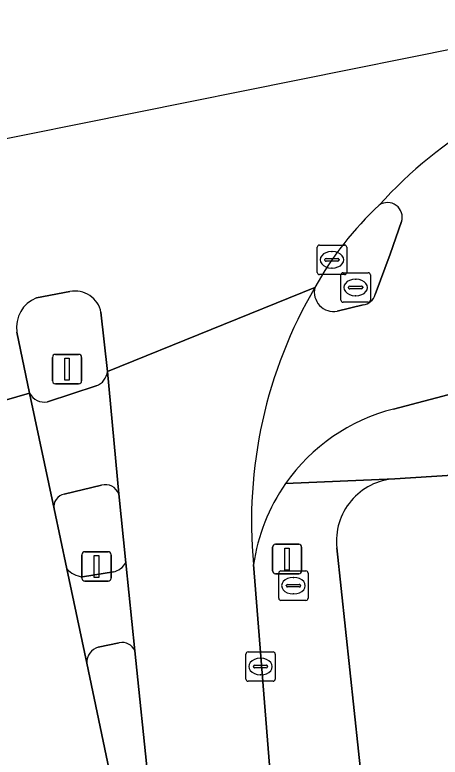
# Model space of a CAD drawing. Extents: x 159680 to 160786, y 387323 to 388340.
# Drawn here: x 160136.09 to 160150.55, y 388277.46 to 388302.7 of the extents above; entities that cross this region are included whole.
import ezdxf

# ---------------------------------------------------------------- set-up
doc = ezdxf.new("R2010")
doc.units = 0
for name, color, linetype in [('IMGEO_Brandkraan', 7, 'Continuous'), ('IMGEO_Erf', 7, 'Continuous'), ('IMGEO_Fietspad_gesloten', 7, 'Continuous'), ('IMGEO_Fietspad_open', 7, 'Continuous'), ('IMGEO_Kolk', 7, 'Continuous'), ('IMGEO_Lichtmast', 7, 'Continuous'), ('IMGEO_Rijbaan_lokaal_gesloten', 7, 'Continuous'), ('IMGEO_Rijbaan_regionaal_gesloten', 7, 'Continuous'), ('IMGEO_Rioolput', 7, 'Continuous'), ('IMGEO_Verkeerseiland_gesloten', 7, 'Continuous'), ('IMGEO_Verkeerseiland_open', 7, 'Continuous'), ('IMGEO_Verkeersregelinstallatiepaal', 7, 'Continuous'), ('IMGEO_Voetpad_gesloten', 7, 'Continuous'), ('IMGEO_Voetpad_open', 7, 'Continuous')]:
    doc.layers.add(name, color=color, linetype=linetype)

msp = doc.modelspace()

# ---------------------------------------------------------------- linework, layer by layer
at = {"layer": 'IMGEO_Brandkraan'}
for p, q in [((160145.057, 388282.865), (160145.057, 388283.717)), ((160145.132, 388283.791), (160145.984, 388283.791)), ((160146.058, 388283.717), (160146.058, 388282.865)), ((160145.545, 388283.571), (160145.57, 388283.571)), ((160145.316, 388283.285), (160145.316, 388283.297)), ((160145.754, 388283.248), (160145.356, 388283.248)), ((160145.359, 388283.334), (160145.757, 388283.334)), ((160145.8, 388283.297), (160145.8, 388283.285)), ((160145.568, 388283.011), (160145.543, 388283.011)), ((160145.984, 388282.791), (160145.132, 388282.791))]:
    msp.add_line(p, q, dxfattribs=at)
for points in [[(160145.057, 388282.865), (160145.057, 388283.717)], [(160145.132, 388283.791), (160145.984, 388283.791)], [(160146.058, 388283.717), (160146.058, 388282.865)], [(160145.984, 388282.791), (160145.132, 388282.791)]]:
    msp.add_lwpolyline(points, dxfattribs=at)
for centre, radius, start, end in [((160145.134, 388283.715), 0.0765, 91.552, 178.448), ((160145.134, 388283.715), 0.0765, 91.552, 178.448), ((160145.982, 388283.715), 0.0765, 1.552, 88.448), ((160145.982, 388283.715), 0.0765, 1.552, 88.448), ((160145.356, 388283.294), 0.0403, 85.8775, 175.7526), ((160145.353, 388283.284), 0.0366, 178.938, 274.7102), ((160145.757, 388283.291), 0.043, 264.8664, 352.4533), ((160145.761, 388283.296), 0.0386, 1.7309, 96.639), ((160145.134, 388282.867), 0.0765, 181.552, 268.448), ((160145.134, 388282.867), 0.0765, 181.552, 268.448), ((160145.982, 388282.867), 0.0765, 271.552, 358.448), ((160145.982, 388282.867), 0.0765, 271.552, 358.448)]:
    msp.add_arc(centre, radius, start, end, dxfattribs=at)
for centre, major_axis, ratio, start_param, end_param in [((160145.544, 388283.291), (-0.387, 0.002), 0.722429, 4.712389, 7.853982), ((160145.569, 388283.291), (-0.39, 0.002), 0.717154, 1.570796, 4.712389)]:
    msp.add_ellipse(centre, major_axis=major_axis, ratio=ratio, start_param=start_param, end_param=end_param, dxfattribs=at)
at = {"layer": 'IMGEO_Erf'}
for points in [[(160392.653, 388302.487), (160387.915, 388302.12), (160149.004, 388286.929)], [(160147.032, 388284.577), (160150.721, 388250), (160153.374, 388225.141), (160163.819, 388225.843), (160177.157, 388226.739), (160176.714, 388233.71), (160219.361, 388236.279), (160234.045, 388237.327), (160255.429, 388238.614), (160306.635, 388241.962), (160306.618, 388242.381), (160308.04, 388242.436), (160308.078, 388242.784), (160311.828, 388243.031)]]:
    msp.add_lwpolyline(points, dxfattribs=at)
msp.add_arc((160149.144, 388284.809), 2.125, 93.7856, 186.2591, dxfattribs=at)
at = {"layer": 'IMGEO_Fietspad_gesloten'}
for points in [[(160139.619, 388286.412), (160139.235, 388290.577)], [(160138.854, 388290.087), (160137.194, 388289.545)], [(160136.588, 388289.838), (160137.423, 388285.903)], [(160137.767, 388286.408), (160139.037, 388286.711)]]:
    msp.add_lwpolyline(points, dxfattribs=at)
for centre, radius, start, end in [((160138.655, 388290.635), 0.583, 289.988, 354.2782), ((160137.085, 388290.093), 0.559, 207.1663, 281.2263), ((160139.16, 388286.234), 0.493, 21.19, 104.4268), ((160137.846, 388285.984), 0.431, 100.5831, 190.8925)]:
    msp.add_arc(centre, radius, start, end, dxfattribs=at)
at = {"layer": 'IMGEO_Fietspad_open'}
for points in [[(160149.234, 388295.671), (160148.841, 388294.567), (160148.341, 388293.19)], [(160147.929, 388292.837), (160147.047, 388292.625)], [(160148.962, 388289.297), (160153.296, 388290.442)]]:
    msp.add_lwpolyline(points, dxfattribs=at)
for centre, radius, start, end in [((160159.301, 388286.513), 14.551, 119.654, 138.0804), ((160148.756, 388295.82), 0.501, 342.6664, 124.175), ((160159.856, 388285.487), 15.725, 149.6454, 185.3948), ((160146.927, 388293.274), 0.66, 165.9234, 280.4991), ((160147.836, 388293.362), 0.533, 280.0195, 341.1602), ((160150.518, 388283.114), 6.376, 104.1268, 145.0978), ((160150.506, 388283.109), 6.369, 144.9979, 171.8737)]:
    msp.add_arc(centre, radius, start, end, dxfattribs=at)
at = {"layer": 'IMGEO_Kolk'}
for p, q in [((160146.367, 388293.947), (160146.367, 388294.799)), ((160146.442, 388294.873), (160147.294, 388294.873)), ((160147.368, 388294.799), (160147.368, 388293.947)), ((160146.855, 388294.653), (160146.88, 388294.653)), ((160146.626, 388294.367), (160146.626, 388294.379)), ((160147.064, 388294.33), (160146.666, 388294.33)), ((160146.669, 388294.416), (160147.067, 388294.416)), ((160147.11, 388294.379), (160147.11, 388294.367)), ((160146.878, 388294.093), (160146.853, 388294.093)), ((160147.294, 388293.873), (160146.442, 388293.873)), ((160143.938, 388280.116), (160143.938, 388280.968)), ((160144.013, 388281.042), (160144.865, 388281.042)), ((160144.939, 388280.968), (160144.939, 388280.116)), ((160144.426, 388280.822), (160144.451, 388280.822)), ((160144.197, 388280.536), (160144.197, 388280.548)), ((160144.635, 388280.499), (160144.237, 388280.499)), ((160144.24, 388280.585), (160144.638, 388280.585)), ((160144.681, 388280.548), (160144.681, 388280.536)), ((160144.449, 388280.262), (160144.424, 388280.262)), ((160144.865, 388280.042), (160144.013, 388280.042))]:
    msp.add_line(p, q, dxfattribs=at)
for points in [[(160146.367, 388293.947), (160146.367, 388294.799)], [(160146.442, 388294.873), (160147.294, 388294.873)], [(160147.368, 388294.799), (160147.368, 388293.947)], [(160147.294, 388293.873), (160146.442, 388293.873)], [(160143.938, 388280.116), (160143.938, 388280.968)], [(160144.013, 388281.042), (160144.865, 388281.042)], [(160144.939, 388280.968), (160144.939, 388280.116)], [(160144.865, 388280.042), (160144.013, 388280.042)]]:
    msp.add_lwpolyline(points, dxfattribs=at)
for centre, radius, start, end in [((160146.444, 388294.797), 0.0765, 91.552, 178.448), ((160146.444, 388294.797), 0.0765, 91.552, 178.448), ((160147.292, 388294.797), 0.0765, 1.552, 88.448), ((160147.292, 388294.797), 0.0765, 1.552, 88.448), ((160146.666, 388294.376), 0.0403, 85.8775, 175.7526), ((160146.663, 388294.366), 0.0366, 178.938, 274.7102), ((160147.067, 388294.373), 0.043, 264.8664, 352.4533), ((160147.071, 388294.378), 0.0386, 1.7309, 96.639), ((160146.444, 388293.949), 0.0765, 181.552, 268.448), ((160146.444, 388293.949), 0.0765, 181.552, 268.448), ((160147.292, 388293.949), 0.0765, 271.552, 358.448), ((160147.292, 388293.949), 0.0765, 271.552, 358.448), ((160144.015, 388280.966), 0.0765, 91.552, 178.448), ((160144.015, 388280.966), 0.0765, 91.552, 178.448), ((160144.863, 388280.966), 0.0765, 1.552, 88.448), ((160144.863, 388280.966), 0.0765, 1.552, 88.448), ((160144.237, 388280.545), 0.0403, 85.8775, 175.7526), ((160144.234, 388280.535), 0.0366, 178.938, 274.7102), ((160144.638, 388280.542), 0.043, 264.8664, 352.4533), ((160144.642, 388280.547), 0.0386, 1.7309, 96.639), ((160144.015, 388280.118), 0.0765, 181.552, 268.448), ((160144.015, 388280.118), 0.0765, 181.552, 268.448), ((160144.863, 388280.118), 0.0765, 271.552, 358.448), ((160144.863, 388280.118), 0.0765, 271.552, 358.448)]:
    msp.add_arc(centre, radius, start, end, dxfattribs=at)
for centre, major_axis, ratio, start_param, end_param in [((160146.854, 388294.373), (-0.387, 0.002), 0.722429, 4.712389, 7.853982), ((160146.879, 388294.373), (-0.39, 0.002), 0.717154, 1.570796, 4.712389), ((160144.425, 388280.542), (-0.387, 0.002), 0.722429, 4.712389, 7.853982), ((160144.45, 388280.542), (-0.39, 0.002), 0.717154, 1.570796, 4.712389)]:
    msp.add_ellipse(centre, major_axis=major_axis, ratio=ratio, start_param=start_param, end_param=end_param, dxfattribs=at)
at = {"layer": 'IMGEO_Lichtmast'}
for p, q in [((160137.365, 388290.257), (160137.365, 388291.057)), ((160137.365, 388291.057), (160137.365, 388290.257)), ((160137.465, 388291.157), (160138.255, 388291.157)), ((160138.255, 388291.157), (160137.465, 388291.157)), ((160138.355, 388291.057), (160138.355, 388290.257)), ((160138.355, 388290.257), (160138.355, 388291.057)), ((160138.255, 388290.157), (160137.465, 388290.157)), ((160137.465, 388290.157), (160138.255, 388290.157))]:
    msp.add_line(p, q, dxfattribs=at)
msp.add_lwpolyline([(160137.785, 388291.032), (160137.935, 388291.032), (160137.935, 388290.282), (160137.785, 388290.282), (160137.785, 388291.032)], dxfattribs=at)
for centre, start, end in [((160137.465, 388291.057), 90, 180), ((160137.465, 388291.057), 90, 180), ((160138.255, 388291.057), 0, 90), ((160138.255, 388291.057), 360, 90), ((160137.465, 388290.257), 180, 270), ((160137.465, 388290.257), 180, 270), ((160138.255, 388290.257), 270, 0), ((160138.255, 388290.257), 270, 0)]:
    msp.add_arc(centre, 0.1, start, end, dxfattribs=at)
at = {"layer": 'IMGEO_Rijbaan_lokaal_gesloten'}
for points in [[(160146.287, 388293.434), (160139.235, 388290.577), (160139.619, 388286.412), (160139.855, 388284.07), (160140.165, 388281.076), (160140.628, 388276.592)], [(160139.443, 388276.322), (160138.533, 388280.661), (160137.853, 388283.864), (160137.423, 388285.903), (160136.588, 388289.838), (160131.489, 388288.36)], [(160145.917, 388263.008), (160145.677, 388265.932), (160145.1, 388272.783), (160144.201, 388284.009)]]:
    msp.add_lwpolyline(points, dxfattribs=at)
msp.add_arc((160159.856, 388285.487), 15.725, 149.6454, 185.3948, dxfattribs=at)
at = {"layer": 'IMGEO_Rijbaan_regionaal_gesloten'}
for points in [[(160156.907, 388300.87), (160156.741, 388302.704), (160134.66, 388298.263), (160117.615, 388294.835), (160116.41, 388294.499)], [(160136.818, 388293.078), (160137.96, 388293.291)], [(160139.015, 388292.59), (160139.235, 388290.577), (160146.287, 388293.434)], [(160131.489, 388288.36), (160136.588, 388289.838), (160136.15, 388291.917)]]:
    msp.add_lwpolyline(points, dxfattribs=at)
for centre, radius, start, end in [((160159.301, 388286.513), 14.551, 119.654, 138.0804), ((160156.192, 388287.955), 11.319, 132.9861, 151.0489), ((160138.137, 388292.414), 0.895, 11.3703, 101.4252), ((160137.226, 388292.071), 1.087, 112.032, 188.1387)]:
    msp.add_arc(centre, radius, start, end, dxfattribs=at)
at = {"layer": 'IMGEO_Rioolput'}
for p, q in [((160147.173, 388293.006), (160147.173, 388293.858)), ((160147.248, 388293.932), (160148.1, 388293.932)), ((160148.174, 388293.858), (160148.174, 388293.006)), ((160147.661, 388293.712), (160147.686, 388293.712)), ((160147.432, 388293.426), (160147.432, 388293.438)), ((160147.87, 388293.389), (160147.472, 388293.389)), ((160147.475, 388293.475), (160147.873, 388293.475)), ((160147.916, 388293.438), (160147.916, 388293.426)), ((160147.684, 388293.152), (160147.659, 388293.152)), ((160148.1, 388292.932), (160147.248, 388292.932))]:
    msp.add_line(p, q, dxfattribs=at)
for points in [[(160147.173, 388293.006), (160147.173, 388293.858)], [(160147.248, 388293.932), (160148.1, 388293.932)], [(160148.174, 388293.858), (160148.174, 388293.006)], [(160148.1, 388292.932), (160147.248, 388292.932)]]:
    msp.add_lwpolyline(points, dxfattribs=at)
for centre, radius, start, end in [((160147.25, 388293.856), 0.0765, 91.552, 178.448), ((160147.25, 388293.856), 0.0765, 91.552, 178.448), ((160148.098, 388293.856), 0.0765, 1.552, 88.448), ((160148.098, 388293.856), 0.0765, 1.552, 88.448), ((160147.472, 388293.435), 0.0403, 85.8775, 175.7526), ((160147.469, 388293.425), 0.0366, 178.938, 274.7102), ((160147.873, 388293.432), 0.043, 264.8664, 352.4533), ((160147.877, 388293.437), 0.0386, 1.7309, 96.639), ((160147.25, 388293.008), 0.0765, 181.552, 268.448), ((160147.25, 388293.008), 0.0765, 181.552, 268.448), ((160148.098, 388293.008), 0.0765, 271.552, 358.448), ((160148.098, 388293.008), 0.0765, 271.552, 358.448)]:
    msp.add_arc(centre, radius, start, end, dxfattribs=at)
for centre, major_axis, ratio, start_param, end_param in [((160147.66, 388293.432), (-0.387, 0.002), 0.722429, 4.712389, 7.853982), ((160147.685, 388293.432), (-0.39, 0.002), 0.717154, 1.570796, 4.712389)]:
    msp.add_ellipse(centre, major_axis=major_axis, ratio=ratio, start_param=start_param, end_param=end_param, dxfattribs=at)
at = {"layer": 'IMGEO_Verkeerseiland_gesloten'}
for points in [[(160137.96, 388293.291), (160136.818, 388293.078)], [(160139.235, 388290.577), (160139.015, 388292.59)], [(160136.15, 388291.917), (160136.588, 388289.838)], [(160137.194, 388289.545), (160138.854, 388290.087)], [(160139.037, 388286.711), (160137.767, 388286.408)], [(160139.855, 388284.07), (160139.619, 388286.412)], [(160137.423, 388285.903), (160137.853, 388283.864)], [(160138.388, 388283.595), (160139.437, 388283.76)], [(160139.638, 388281.344), (160138.924, 388281.205)], [(160140.628, 388276.592), (160140.165, 388281.076)], [(160138.533, 388280.661), (160139.443, 388276.322)]]:
    msp.add_lwpolyline(points, dxfattribs=at)
for centre, radius, start, end in [((160138.137, 388292.414), 0.895, 11.3703, 101.4252), ((160137.226, 388292.071), 1.087, 112.032, 188.1387), ((160138.655, 388290.635), 0.583, 289.988, 354.2782), ((160137.085, 388290.093), 0.559, 207.1663, 281.2263), ((160139.16, 388286.234), 0.493, 21.19, 104.4268), ((160137.846, 388285.984), 0.431, 100.5831, 190.8925), ((160139.286, 388284.401), 0.658, 283.2821, 329.8411), ((160138.464, 388284.412), 0.821, 221.907, 264.7061), ((160139.081, 388280.68), 0.548, 106.6374, 181.9492), ((160139.747, 388280.906), 0.451, 22.1404, 103.9494)]:
    msp.add_arc(centre, radius, start, end, dxfattribs=at)
at = {"layer": 'IMGEO_Verkeerseiland_open'}
for points in [[(160148.341, 388293.19), (160148.841, 388294.567), (160149.234, 388295.671)], [(160147.047, 388292.625), (160147.929, 388292.837)]]:
    msp.add_lwpolyline(points, dxfattribs=at)
for centre, radius, start, end in [((160148.756, 388295.82), 0.501, 342.6664, 124.175), ((160156.192, 388287.955), 11.319, 132.9861, 151.0489), ((160146.927, 388293.274), 0.66, 165.9234, 280.4991), ((160147.836, 388293.362), 0.533, 280.0195, 341.1602)]:
    msp.add_arc(centre, radius, start, end, dxfattribs=at)
at = {"layer": 'IMGEO_Verkeersregelinstallatiepaal'}
for p, q in [((160144.947, 388284.698), (160145.737, 388284.698)), ((160145.737, 388284.698), (160144.947, 388284.698)), ((160138.468, 388284.446), (160139.258, 388284.446)), ((160139.258, 388284.446), (160138.468, 388284.446)), ((160144.847, 388283.798), (160144.847, 388284.598)), ((160144.847, 388284.598), (160144.847, 388283.798)), ((160145.837, 388284.598), (160145.837, 388283.798)), ((160145.837, 388283.798), (160145.837, 388284.598)), ((160138.368, 388283.546), (160138.368, 388284.346)), ((160138.368, 388284.346), (160138.368, 388283.546)), ((160139.358, 388284.346), (160139.358, 388283.546)), ((160139.358, 388283.546), (160139.358, 388284.346)), ((160145.737, 388283.698), (160144.947, 388283.698)), ((160144.947, 388283.698), (160145.737, 388283.698)), ((160139.258, 388283.446), (160138.468, 388283.446)), ((160138.468, 388283.446), (160139.258, 388283.446))]:
    msp.add_line(p, q, dxfattribs=at)
for points in [[(160145.267, 388284.573), (160145.417, 388284.573), (160145.417, 388283.823), (160145.267, 388283.823), (160145.267, 388284.573)], [(160138.788, 388284.321), (160138.938, 388284.321), (160138.938, 388283.571), (160138.788, 388283.571), (160138.788, 388284.321)]]:
    msp.add_lwpolyline(points, dxfattribs=at)
for centre, start, end in [((160144.947, 388284.598), 90, 180), ((160144.947, 388284.598), 90, 180), ((160145.737, 388284.598), 0, 90), ((160145.737, 388284.598), 360, 90), ((160138.468, 388284.346), 90, 180), ((160138.468, 388284.346), 90, 180), ((160139.258, 388284.346), 0, 90), ((160139.258, 388284.346), 360, 90), ((160144.947, 388283.798), 180, 270), ((160144.947, 388283.798), 180, 270), ((160145.737, 388283.798), 270, 0), ((160145.737, 388283.798), 270, 0), ((160138.468, 388283.546), 180, 270), ((160138.468, 388283.546), 180, 270), ((160139.258, 388283.546), 270, 0), ((160139.258, 388283.546), 270, 0)]:
    msp.add_arc(centre, 0.1, start, end, dxfattribs=at)
at = {"layer": 'IMGEO_Voetpad_gesloten'}
for points in [[(160140.165, 388281.076), (160139.855, 388284.07)], [(160137.853, 388283.864), (160138.533, 388280.661)], [(160139.437, 388283.76), (160138.388, 388283.595)], [(160138.924, 388281.205), (160139.638, 388281.344)]]:
    msp.add_lwpolyline(points, dxfattribs=at)
for centre, radius, start, end in [((160139.286, 388284.401), 0.658, 283.2821, 329.8411), ((160138.464, 388284.412), 0.821, 221.907, 264.7061), ((160139.081, 388280.68), 0.548, 106.6374, 181.9492), ((160139.747, 388280.906), 0.451, 22.1404, 103.9494)]:
    msp.add_arc(centre, radius, start, end, dxfattribs=at)
at = {"layer": 'IMGEO_Voetpad_open'}
for points in [[(160145.289, 388286.762), (160149.004, 388286.929), (160387.915, 388302.12)], [(160153.296, 388290.442), (160148.962, 388289.297)], [(160149.004, 388286.929), (160145.289, 388286.762)], [(160159.285, 388178.9), (160157.662, 388191.738), (160154.348, 388218.095), (160153.374, 388225.141), (160150.721, 388250), (160147.032, 388284.577)], [(160144.201, 388284.009), (160145.1, 388272.783), (160145.579, 388272.824), (160146.152, 388265.957), (160145.677, 388265.932), (160145.917, 388263.008)]]:
    msp.add_lwpolyline(points, dxfattribs=at)
for centre, radius, start, end in [((160150.518, 388283.114), 6.376, 104.1268, 145.0978), ((160149.144, 388284.809), 2.125, 93.7856, 186.2591), ((160150.506, 388283.109), 6.369, 144.9979, 171.8737)]:
    msp.add_arc(centre, radius, start, end, dxfattribs=at)

doc.saveas('drawing.dxf')
